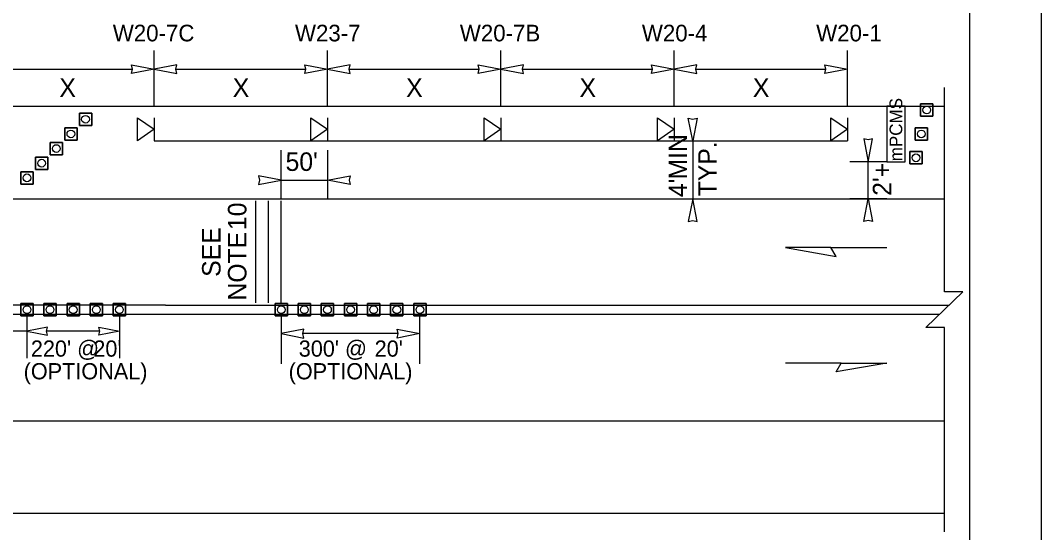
# Model space of a CAD drawing. Extents: x 99999.1 to 100095.7, y 99995 to 100010.7.
# Drawn here: x 100051.645 to 100056.062, y 100005.649 to 100007.863 of the extents above; entities that cross this region are included whole.
import ezdxf

# ---------------------------------------------------------------- set-up
doc = ezdxf.new("R2010")
doc.units = 0
for name, color, linetype in [('RD_ED_ShoulderPavedEdge', 7, 'Continuous'), ('RD_MK_LineDblYellowCenter', 7, 'Continuous'), ('RD_MK_LineEdgeWhite', 7, 'Continuous'), ('RD_MK_LineNoPass', 7, 'Continuous'), ('RD_MK_LineSkipCenter', 7, 'Continuous'), ('SH_GI_PlotLimits', 7, 'Continuous'), ('SH_GI_SheetBorder', 7, 'Continuous'), ('TR_SN_ConstructionSigns', 7, 'Continuous'), ('TR_WZ_PCMS', 7, 'Continuous'), ('TR_WZ_PortableSignMountBlk-Org', 7, 'Continuous'), ('TR_WZ_TrafficCone', 7, 'Continuous'), ('TR_WZ_WorkZoneDetails', 7, 'Continuous'), ('TR_WZ_WorkZoneTextCurrent', 7, 'Continuous')]:
    doc.layers.add(name, color=color, linetype=linetype)

msp = doc.modelspace()

# ---------------------------------------------------------------- linework, layer by layer
at = {"layer": 'RD_ED_ShoulderPavedEdge'}
for p, q in [((100040.1076, 100007.4923), (100055.6424, 100007.4923)), ((100040.1076, 100005.7323), (100055.6424, 100005.7323))]:
    msp.add_line(p, q, dxfattribs=at)
at = {"layer": 'RD_MK_LineDblYellowCenter'}
for p, q in [((100052.2733, 100006.6323), (100055.6631, 100006.6323)), ((100052.2733, 100006.5923), (100055.6218, 100006.5923))]:
    msp.add_line(p, q, dxfattribs=at)
at = {"layer": 'RD_MK_LineEdgeWhite'}
for p, q in [((100040.1076, 100007.0923), (100055.6424, 100007.0923)), ((100040.1076, 100006.1323), (100055.6424, 100006.1323))]:
    msp.add_line(p, q, dxfattribs=at)
at = {"layer": 'RD_MK_LineNoPass'}
msp.add_line((100051.4733, 100006.5923), (100052.2733, 100006.5923), dxfattribs=at)
at = {"layer": 'RD_MK_LineSkipCenter'}
msp.add_lwpolyline([(100052.2733, 100006.6323), (100051.4733, 100006.6323)], dxfattribs=at)
at = {"layer": 'SH_GI_PlotLimits'}
msp.add_lwpolyline([(100039.0625, 99999.6875), (100056.0625, 99999.6875), (100056.0625, 100010.6875), (100039.0625, 100010.6875)], close=True, dxfattribs=at)
at = {"layer": 'SH_GI_SheetBorder'}
msp.add_line((100055.75, 100010.375), (100055.75, 100000), dxfattribs=at)
at = {"layer": 'TR_WZ_PCMS'}
msp.add_lwpolyline([(100055.4724, 100007.2523), (100055.4724, 100007.4923), (100055.3924, 100007.4923), (100055.3924, 100007.2523)], close=True, dxfattribs=at)
msp.add_lwpolyline([(100055.4724, 100007.2523), (100055.4724, 100007.4923), (100055.3924, 100007.4923), (100055.3924, 100007.2523), (100055.4724, 100007.2523)], dxfattribs=at)
at = {"layer": 'TR_WZ_PortableSignMountBlk-Org'}
for p, q in [((100052.2233, 100007.4422), (100052.2233, 100007.3422)), ((100052.9733, 100007.4422), (100052.9733, 100007.3422)), ((100053.7233, 100007.4422), (100053.7233, 100007.3422)), ((100054.4733, 100007.4422), (100054.4733, 100007.3422)), ((100055.2233, 100007.4422), (100055.2233, 100007.3422))]:
    msp.add_line(p, q, dxfattribs=at)
for points in [[(100052.2233, 100007.3923), (100052.1515, 100007.3422), (100052.1515, 100007.4422)], [(100052.9733, 100007.3923), (100052.9015, 100007.3422), (100052.9015, 100007.4422)], [(100053.7233, 100007.3923), (100053.6515, 100007.3422), (100053.6515, 100007.4422)], [(100054.4733, 100007.3923), (100054.4015, 100007.3422), (100054.4015, 100007.4422)], [(100055.2233, 100007.3923), (100055.1515, 100007.3422), (100055.1515, 100007.4422)]]:
    msp.add_lwpolyline(points, close=True, dxfattribs=at)
at = {"layer": 'TR_WZ_TrafficCone'}
for points in [[(100055.5924, 100007.449), (100055.5391, 100007.449), (100055.5391, 100007.5023), (100055.5924, 100007.5023), (100055.5924, 100007.449)], [(100055.5924, 100007.5023), (100055.5391, 100007.5023), (100055.5391, 100007.449), (100055.5924, 100007.449), (100055.5924, 100007.5023)], [(100051.9533, 100007.4623), (100051.9, 100007.4623), (100051.9, 100007.409), (100051.9533, 100007.409), (100051.9533, 100007.4623)], [(100051.9533, 100007.409), (100051.9, 100007.409), (100051.9, 100007.4623), (100051.9533, 100007.4623), (100051.9533, 100007.409)], [(100051.89, 100007.399), (100051.8367, 100007.399), (100051.8367, 100007.3457), (100051.89, 100007.3457), (100051.89, 100007.399)], [(100051.89, 100007.3457), (100051.8367, 100007.3457), (100051.8367, 100007.399), (100051.89, 100007.399), (100051.89, 100007.3457)], [(100055.5691, 100007.3457), (100055.5158, 100007.3457), (100055.5158, 100007.399), (100055.5691, 100007.399), (100055.5691, 100007.3457)], [(100055.5691, 100007.399), (100055.5158, 100007.399), (100055.5158, 100007.3457), (100055.5691, 100007.3457), (100055.5691, 100007.399)], [(100051.8267, 100007.3357), (100051.7733, 100007.3357), (100051.7733, 100007.2823), (100051.8267, 100007.2823), (100051.8267, 100007.3357)], [(100051.8267, 100007.2823), (100051.7733, 100007.2823), (100051.7733, 100007.3357), (100051.8267, 100007.3357), (100051.8267, 100007.2823)], [(100055.5458, 100007.2423), (100055.4924, 100007.2423), (100055.4924, 100007.2957), (100055.5458, 100007.2957), (100055.5458, 100007.2423)], [(100055.5458, 100007.2957), (100055.4924, 100007.2957), (100055.4924, 100007.2423), (100055.5458, 100007.2423), (100055.5458, 100007.2957)], [(100051.7633, 100007.219), (100051.71, 100007.219), (100051.71, 100007.2723), (100051.7633, 100007.2723), (100051.7633, 100007.219)], [(100051.7633, 100007.2723), (100051.71, 100007.2723), (100051.71, 100007.219), (100051.7633, 100007.219), (100051.7633, 100007.2723)], [(100051.7, 100007.1557), (100051.6467, 100007.1557), (100051.6467, 100007.209), (100051.7, 100007.209), (100051.7, 100007.1557)], [(100051.7, 100007.209), (100051.6467, 100007.209), (100051.6467, 100007.1557), (100051.7, 100007.1557), (100051.7, 100007.209)], [(100051.7, 100006.639), (100051.6467, 100006.639), (100051.6467, 100006.5857), (100051.7, 100006.5857), (100051.7, 100006.639)], [(100051.7, 100006.5857), (100051.6467, 100006.5857), (100051.6467, 100006.639), (100051.7, 100006.639), (100051.7, 100006.5857)], [(100051.8, 100006.639), (100051.7467, 100006.639), (100051.7467, 100006.5857), (100051.8, 100006.5857), (100051.8, 100006.639)], [(100051.8, 100006.5857), (100051.7467, 100006.5857), (100051.7467, 100006.639), (100051.8, 100006.639), (100051.8, 100006.5857)], [(100051.9, 100006.639), (100051.8467, 100006.639), (100051.8467, 100006.5857), (100051.9, 100006.5857), (100051.9, 100006.639)], [(100051.9, 100006.5857), (100051.8467, 100006.5857), (100051.8467, 100006.639), (100051.9, 100006.639), (100051.9, 100006.5857)], [(100052, 100006.639), (100051.9467, 100006.639), (100051.9467, 100006.5857), (100052, 100006.5857), (100052, 100006.639)], [(100052, 100006.5857), (100051.9467, 100006.5857), (100051.9467, 100006.639), (100052, 100006.639), (100052, 100006.5857)], [(100052.1, 100006.639), (100052.0467, 100006.639), (100052.0467, 100006.5857), (100052.1, 100006.5857), (100052.1, 100006.639)], [(100052.1, 100006.5857), (100052.0467, 100006.5857), (100052.0467, 100006.639), (100052.1, 100006.639), (100052.1, 100006.5857)], [(100052.8, 100006.5857), (100052.7467, 100006.5857), (100052.7467, 100006.639), (100052.8, 100006.639), (100052.8, 100006.5857)], [(100052.8, 100006.639), (100052.7467, 100006.639), (100052.7467, 100006.5857), (100052.8, 100006.5857), (100052.8, 100006.639)], [(100052.9, 100006.5857), (100052.8467, 100006.5857), (100052.8467, 100006.639), (100052.9, 100006.639), (100052.9, 100006.5857)], [(100052.9, 100006.639), (100052.8467, 100006.639), (100052.8467, 100006.5857), (100052.9, 100006.5857), (100052.9, 100006.639)], [(100053, 100006.5857), (100052.9467, 100006.5857), (100052.9467, 100006.639), (100053, 100006.639), (100053, 100006.5857)], [(100053, 100006.639), (100052.9467, 100006.639), (100052.9467, 100006.5857), (100053, 100006.5857), (100053, 100006.639)], [(100053.1, 100006.5857), (100053.0467, 100006.5857), (100053.0467, 100006.639), (100053.1, 100006.639), (100053.1, 100006.5857)], [(100053.1, 100006.639), (100053.0467, 100006.639), (100053.0467, 100006.5857), (100053.1, 100006.5857), (100053.1, 100006.639)], [(100053.2, 100006.5857), (100053.1467, 100006.5857), (100053.1467, 100006.639), (100053.2, 100006.639), (100053.2, 100006.5857)], [(100053.2, 100006.639), (100053.1467, 100006.639), (100053.1467, 100006.5857), (100053.2, 100006.5857), (100053.2, 100006.639)], [(100053.3, 100006.5857), (100053.2467, 100006.5857), (100053.2467, 100006.639), (100053.3, 100006.639), (100053.3, 100006.5857)], [(100053.3, 100006.639), (100053.2467, 100006.639), (100053.2467, 100006.5857), (100053.3, 100006.5857), (100053.3, 100006.639)], [(100053.4, 100006.5857), (100053.3467, 100006.5857), (100053.3467, 100006.639), (100053.4, 100006.639), (100053.4, 100006.5857)], [(100053.4, 100006.639), (100053.3467, 100006.639), (100053.3467, 100006.5857), (100053.4, 100006.5857), (100053.4, 100006.639)]]:
    msp.add_lwpolyline(points, dxfattribs=at)
for centre in [(100055.5658, 100007.4757), (100051.9267, 100007.4357), (100051.8633, 100007.3723), (100055.5424, 100007.3723), (100051.8, 100007.309), (100055.5191, 100007.269), (100051.7367, 100007.2457), (100051.6733, 100007.1823), (100051.6733, 100006.6123), (100051.7733, 100006.6123), (100051.8733, 100006.6123), (100051.9733, 100006.6123), (100052.0733, 100006.6123), (100052.7733, 100006.6123), (100052.8733, 100006.6123), (100052.9733, 100006.6123), (100053.0733, 100006.6123), (100053.1733, 100006.6123), (100053.2733, 100006.6123), (100053.3733, 100006.6123)]:
    msp.add_circle(centre, 0.0167, dxfattribs=at)
at = {"layer": 'TR_WZ_WorkZoneDetails'}
for p, q in [((100052.2233, 100007.4923), (100052.2233, 100007.7323)), ((100052.9733, 100007.4923), (100052.9733, 100007.7323)), ((100053.7233, 100007.4923), (100053.7233, 100007.7323)), ((100054.4733, 100007.4923), (100054.4733, 100007.7323)), ((100055.2233, 100007.4921), (100055.2233, 100007.7323)), ((100051.5671, 100007.6523), (100052.1296, 100007.6523)), ((100052.3171, 100007.6523), (100052.8796, 100007.6523)), ((100053.0671, 100007.6523), (100053.6296, 100007.6523)), ((100053.8171, 100007.6523), (100054.3796, 100007.6523)), ((100054.5671, 100007.6523), (100055.1296, 100007.6523)), ((100052.2233, 100007.3422), (100055.2233, 100007.3422)), ((100054.4733, 100007.3422), (100054.6333, 100007.3422)), ((100054.5533, 100007.3422), (100054.5533, 100007.0923)), ((100052.7733, 100007.0923), (100052.7733, 100007.3023)), ((100052.9733, 100007.3023), (100052.9733, 100007.0923)), ((100055.3924, 100007.2523), (100055.2324, 100007.2523)), ((100055.3124, 100007.0923), (100055.3124, 100007.2523)), ((100052.7733, 100007.1723), (100052.9733, 100007.1723)), ((100052.6628, 100006.6423), (100052.6628, 100007.0823)), ((100052.7185, 100006.6423), (100052.7185, 100007.0823)), ((100052.7733, 100006.6423), (100052.7733, 100007.0823)), ((100054.4733, 100007.0923), (100054.6333, 100007.0923)), ((100055.3924, 100007.0923), (100055.2324, 100007.0923)), ((100055.1513, 100006.8816), (100055.3924, 100006.8816)), ((100051.6733, 100006.5857), (100051.6733, 100006.4023)), ((100052.0733, 100006.5857), (100052.0733, 100006.4023)), ((100052.7733, 100006.589), (100052.7733, 100006.379)), ((100053.3733, 100006.379), (100053.3733, 100006.589)), ((100051.6733, 100006.5193), (100051.4933, 100006.5193)), ((100051.989, 100006.5193), (100051.7577, 100006.5193)), ((100053.2796, 100006.509), (100052.8671, 100006.509)), ((100055.1959, 100006.3816), (100054.9548, 100006.3816))]:
    msp.add_line(p, q, dxfattribs=at)
for points in [[(100052.2233, 100007.6523), (100052.1251, 100007.6331), (100052.1296, 100007.6523), (100052.1251, 100007.6716)], [(100052.2233, 100007.6523), (100052.3216, 100007.6331), (100052.3171, 100007.6523), (100052.3216, 100007.6716)], [(100052.9733, 100007.6523), (100052.8751, 100007.6331), (100052.8796, 100007.6523), (100052.8751, 100007.6716)], [(100052.9733, 100007.6523), (100053.0716, 100007.6331), (100053.0671, 100007.6523), (100053.0716, 100007.6716)], [(100053.7233, 100007.6523), (100053.6251, 100007.6331), (100053.6296, 100007.6523), (100053.6251, 100007.6716)], [(100053.7233, 100007.6523), (100053.8216, 100007.6331), (100053.8171, 100007.6523), (100053.8216, 100007.6716)], [(100054.4733, 100007.6523), (100054.3751, 100007.6331), (100054.3796, 100007.6523), (100054.3751, 100007.6716)], [(100054.4733, 100007.6523), (100054.5716, 100007.6331), (100054.5671, 100007.6523), (100054.5716, 100007.6716)], [(100055.2233, 100007.6523), (100055.1251, 100007.6331), (100055.1296, 100007.6523), (100055.1251, 100007.6716)], [(100054.5533, 100007.3422), (100054.5341, 100007.4405), (100054.5533, 100007.436), (100054.5726, 100007.4405)], [(100055.3124, 100007.2523), (100055.3317, 100007.3506), (100055.3124, 100007.3461), (100055.2932, 100007.3506)], [(100052.7733, 100007.1723), (100052.6751, 100007.1916), (100052.6796, 100007.1723), (100052.6751, 100007.1531)], [(100052.9733, 100007.1723), (100053.0716, 100007.1916), (100053.0671, 100007.1723), (100053.0716, 100007.1531)], [(100054.5533, 100007.0923), (100054.5341, 100006.9941), (100054.5533, 100006.9986), (100054.5726, 100006.9941)], [(100055.3124, 100007.0923), (100055.3317, 100006.9941), (100055.3124, 100006.9986), (100055.2932, 100006.9941)], [(100054.9548, 100006.8816), (100055.1736, 100006.843), (100055.1513, 100006.8816)], [(100051.6733, 100006.5193), (100051.7618, 100006.502), (100051.7577, 100006.5193), (100051.7618, 100006.5367)], [(100052.0733, 100006.5193), (100051.9849, 100006.502), (100051.989, 100006.5193), (100051.9849, 100006.5367)], [(100052.7733, 100006.509), (100052.8716, 100006.4897), (100052.8671, 100006.509), (100052.8716, 100006.5283)], [(100053.3733, 100006.509), (100053.2751, 100006.4897), (100053.2796, 100006.509), (100053.2751, 100006.5283)], [(100055.3924, 100006.3816), (100055.1736, 100006.343), (100055.1959, 100006.3816)]]:
    msp.add_lwpolyline(points, close=True, dxfattribs=at)
msp.add_lwpolyline([(100055.6424, 100005.6523), (100055.6424, 100006.5349), (100055.5624, 100006.5349), (100055.7225, 100006.6898), (100055.6424, 100006.6898), (100055.6424, 100007.5723)], dxfattribs=at)

# ---------------------------------------------------------------- texts
at = {"layer": 'TR_SN_ConstructionSigns'}
for s, p in [('W20-7C', (100052.0447, 100007.7723)), ('W23-7', (100052.8328, 100007.7723)), ('W20-7B', (100053.546, 100007.7723)), ('W20-4', (100054.3334, 100007.7723)), ('W20-1', (100055.0875, 100007.7723))]:
    msp.add_text(s, height=0.072, rotation=360, dxfattribs=at).set_placement(p)
at = {"layer": 'TR_WZ_PCMS'}
msp.add_text('mPCMS', height=0.055, rotation=90, dxfattribs=at).set_placement((100055.4599, 100007.2538))
at = {"layer": 'TR_WZ_WorkZoneDetails'}
for s, p in [('10', (100052.6228, 100006.9566)), ('SEE', (100052.5108, 100006.7544)), ('NOTE', (100052.6228, 100006.6518))]:
    msp.add_text(s, height=0.08, rotation=90, dxfattribs=at).set_placement(p)
at = {"layer": 'TR_WZ_WorkZoneTextCurrent'}
for s, height, p in [('X', 0.08, (100051.8136, 100007.5323)), ('X', 0.08, (100052.5636, 100007.5323)), ('X', 0.08, (100053.3136, 100007.5323)), ('X', 0.08, (100054.0636, 100007.5323)), ('X', 0.08, (100054.8136, 100007.5323)), ("50'", 0.08, (100052.7921, 100007.2123)), ("220' @", 0.07, (100051.6903, 100006.4093)), ("20'", 0.07, (100051.9604, 100006.4093)), ("300' @", 0.07, (100052.8491, 100006.4093)), ("20'", 0.07, (100053.1775, 100006.4093)), ('(OPTIONAL)', 0.07, (100051.659, 100006.3113)), ('(OPTIONAL)', 0.07, (100052.8053, 100006.3113))]:
    msp.add_text(s, height=height, dxfattribs=at).set_placement(p)
for s, p in [('MIN', (100054.5293, 100007.1754)), ('TYP.', (100054.6573, 100007.1026)), ("2'+", (100055.4124, 100007.1046)), ("4'", (100054.5293, 100007.0989))]:
    msp.add_text(s, height=0.08, rotation=90, dxfattribs=at).set_placement(p)

doc.saveas('drawing.dxf')
